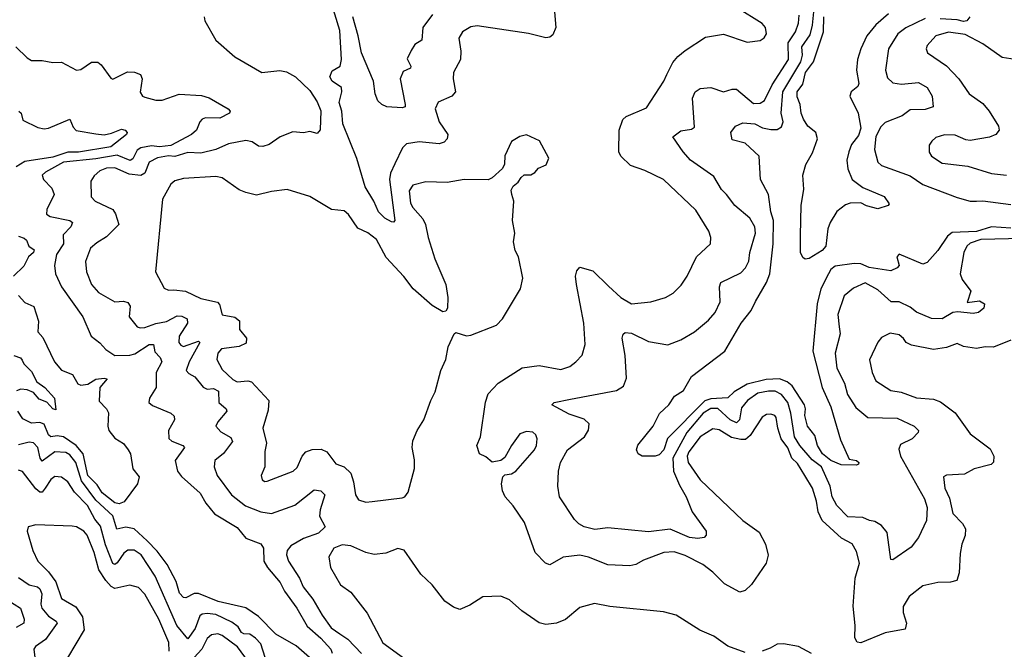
# Model space of a CAD drawing. Extents: x 1690054 to 1842981, y 782881 to 914114.
# Tile 421 of 656: x 1765390 to 1769985, y 899934 to 902871. Entities that reach past the tile are written whole.
import ezdxf

# ---------------------------------------------------------------- set-up
doc = ezdxf.new("R2010")
doc.units = 0

msp = doc.modelspace()

# ---------------------------------------------------------------- linework, layer by layer
at = {"layer": '0CON10XD'}
for points in [[(1767882, 902965), (1767892, 902835), (1767878.8, 902801.2), (1767865, 902788.8), (1767845, 902785.8), (1767765, 902806.4), (1767525, 902842.9), (1767495, 902838.1), (1767456, 902815), (1767439.4, 902785), (1767449.4, 902725), (1767447.1, 902685), (1767414.4, 902625), (1767413.3, 902595), (1767424.2, 902535), (1767406.2, 902513.8), (1767343.2, 902486.8), (1767328.9, 902455), (1767348, 902395), (1767387.9, 902335), (1767385.6, 902315), (1767370.4, 902299.6), (1767348, 902292), (1767255, 902301.8), (1767195, 902292.1), (1767177.1, 902272.9), (1767140.8, 902199.2), (1767120.3, 902155), (1767115.4, 902125), (1767141.4, 901935), (1767135, 901926), (1767125, 901927.8), (1767095, 901945.4), (1767065.4, 901975), (1767043.5, 902025), (1767002, 902092), (1766963.4, 902223.4), (1766898.6, 902385), (1766894.3, 902444.3), (1766880.8, 902485), (1766893.3, 902535), (1766892.5, 902555), (1766848.5, 902585), (1766837.7, 902605), (1766847.9, 902632.1), (1766886.2, 902655), (1766891.5, 902685), (1766885, 902821.2), (1766837.2, 902975)], [(1770015, 901376.5), (1769935, 901343.3), (1769895, 901345.6), (1769855, 901337.8), (1769795, 901345.7), (1769765, 901360), (1769715, 901341.8), (1769655, 901333.1), (1769551.9, 901351.9), (1769527.5, 901365), (1769515, 901383.8), (1769495, 901400.8), (1769451.7, 901408.3), (1769412.1, 901387.9), (1769395, 901366.2), (1769355.8, 901284.2), (1769368.9, 901225), (1769385, 901185.8), (1769455, 901141.5), (1769503.8, 901133.8), (1769575, 901107.5), (1769655, 901100), (1769687.7, 901087.8), (1769755, 901036.2), (1769825, 900939.4), (1769919.1, 900869.1), (1769935.4, 900835.4), (1769935, 900807.5), (1769924.4, 900795.6), (1769843.8, 900775), (1769799.1, 900750.9), (1769715, 900746.7), (1769701.2, 900738.8), (1769707.5, 900685), (1769728.7, 900638.7), (1769745, 900567.5), (1769790.5, 900520.5), (1769803.3, 900495), (1769803.1, 900465), (1769786.7, 900425), (1769779.3, 900380.7), (1769775, 900290), (1769763.8, 900255), (1769733.7, 900246.3), (1769675, 900246.1), (1769605, 900230.3), (1769540.4, 900179.6), (1769513.5, 900133.5), (1769513.1, 900105), (1769528.9, 900055), (1769522.2, 900027.8), (1769429.7, 900010.3), (1769315, 899964.5), (1769297.7, 899967.7), (1769287.8, 899987.8), (1769289.5, 900045), (1769280, 900135), (1769289.2, 900265), (1769308.5, 900335), (1769295, 900390), (1769275, 900425.6), (1769225, 900452.5), (1769135.3, 900535), (1769116.2, 900575), (1769108.4, 900625), (1769089.2, 900685), (1769054.2, 900744.2), (1769020.1, 900800.1), (1768993.8, 900825), (1768975, 900874), (1768944, 900915), (1768927.6, 900965), (1768920, 901015), (1768913.8, 901023.8), (1768895, 901030.9), (1768875, 901029.1), (1768855, 901016.7), (1768798.7, 900931.3), (1768777, 900913), (1768755, 900911.9), (1768712.3, 900922.3), (1768655, 900957.2), (1768625, 900962.7), (1768565.2, 900925), (1768512.8, 900855), (1768505.8, 900835), (1768510, 900805), (1768565, 900723.9), (1768765, 900534.3), (1768840.9, 900480.9), (1768870, 900425), (1768882.7, 900372.7), (1768874.5, 900335.5), (1768805, 900235.7), (1768775, 900208), (1768750.5, 900200.5), (1768679.5, 900239.5), (1768624.1, 900294.1), (1768578.7, 900328.7), (1768495, 900372.1), (1768445, 900388.8), (1768396.2, 900385), (1768300.6, 900349.4), (1768265, 900328.6), (1768237.4, 900322.6), (1768135, 900327.5), (1768045, 900364), (1768005, 900372.2), (1767926.7, 900363.2), (1767865, 900327.8), (1767844.2, 900335), (1767795.7, 900385), (1767745.3, 900525), (1767692.7, 900602.7), (1767656.2, 900645), (1767642.7, 900672.7), (1767638, 900705), (1767645, 900738.8), (1767655, 900747.5), (1767685, 900752.5), (1767706, 900765), (1767792.5, 900865), (1767802.1, 900885), (1767805.5, 900915), (1767799.4, 900935), (1767785, 900947.3), (1767755, 900949.2), (1767725, 900938.2), (1767685.6, 900885), (1767655, 900828), (1767635, 900813.8), (1767595, 900806.7), (1767565, 900831.2), (1767536.7, 900845), (1767523.8, 900885), (1767540, 900925), (1767563.7, 901086.3), (1767575.8, 901125), (1767622.5, 901175), (1767735, 901247.3), (1767815, 901257.9), (1767915, 901238.9), (1767957.4, 901252.6), (1767986.2, 901275), (1768015, 901306.7), (1768029.2, 901355), (1768023.5, 901455), (1767988.8, 901635), (1767984.5, 901675), (1767990, 901700), (1768005, 901716), (1768065, 901699.4), (1768137.6, 901627.6), (1768195, 901574.4), (1768245, 901545.6), (1768335.5, 901554.5), (1768404.5, 901575.5), (1768440, 901595), (1768477.8, 901632.2), (1768505.6, 901675), (1768548.9, 901765), (1768614.2, 901825), (1768615.6, 901855), (1768606.9, 901885), (1768545, 901981.9), (1768395, 902125.8), (1768307.9, 902167.9), (1768240.5, 902190.5), (1768195.6, 902235), (1768186.4, 902255), (1768188.5, 902355), (1768204.2, 902405.8), (1768219.9, 902420.1), (1768315, 902460), (1768396.4, 902585), (1768409.6, 902615), (1768438.9, 902671.1), (1768460.8, 902699.2), (1768495, 902728.1), (1768590.2, 902789.8), (1768674.3, 902804.3), (1768785, 902765.8), (1768845, 902774), (1768865, 902786.2), (1768875.8, 902805), (1768870, 902835), (1768855, 902853.8), (1768735, 902928.1)], [(1770015, 901898.1), (1769924.8, 901904.8), (1769855, 901883.6), (1769742.4, 901877.6), (1769719.2, 901860.8), (1769675.3, 901794.7), (1769625, 901738.8), (1769605, 901730.8), (1769495, 901776.7), (1769483.8, 901765), (1769494, 901725), (1769485, 901713.3), (1769455, 901700), (1769355, 901715.7), (1769315, 901731.6), (1769285, 901734), (1769195, 901720.5), (1769175, 901706.2), (1769165.3, 901685), (1769128.1, 901615), (1769111, 901545), (1769091.6, 901325), (1769134.8, 901154.8), (1769175.3, 901065), (1769221.3, 900911.3), (1769260.8, 900820.8), (1769296, 900815), (1769306.9, 900805), (1769305, 900797.5), (1769295, 900792.9), (1769223.8, 900795), (1769175, 900814.5), (1769137.1, 900845), (1769113, 900885), (1769101.1, 900931.1), (1769067.2, 900975), (1769054.4, 901025), (1769057.6, 901055), (1769052.4, 901075), (1768995, 901162.7), (1768971.9, 901181.9), (1768935.6, 901195.6), (1768873.1, 901193.1), (1768785, 901170.7), (1768724.7, 901135), (1768695, 901107.5), (1768615, 901102.1), (1768587.1, 901092.9), (1768413.3, 900916.7), (1768396, 900865), (1768375, 900841.1), (1768355, 900835.3), (1768294.7, 900834.7), (1768275.7, 900845), (1768268.1, 900865), (1768274.6, 900885.4), (1768346.9, 900975), (1768376.2, 901033.8), (1768419.2, 901075), (1768445.6, 901114.4), (1768488.3, 901141.7), (1768525, 901206.7), (1768681.5, 901325), (1768756.4, 901455), (1768803.5, 901515), (1768824.2, 901555.7), (1768875.8, 901645), (1768891, 901685), (1768906.4, 901825), (1768908, 901935), (1768895.8, 901975), (1768884.6, 902055), (1768847.8, 902125), (1768840.5, 902235), (1768775, 902295.5), (1768715, 902311.2), (1768709.2, 902345), (1768730.8, 902375), (1768765, 902390), (1768821.2, 902385), (1768856.7, 902366.7), (1768895, 902358.4), (1768925, 902358.2), (1768945, 902370.9), (1768952.9, 902395), (1768943.4, 902435), (1768952.2, 902535), (1769035.9, 902674.1), (1769043.3, 902705), (1769040, 902745), (1769079.7, 902800.3), (1769089.7, 902845), (1769100.2, 902955)], [(1766251.2, 902885), (1766253.8, 902865), (1766306.2, 902775), (1766395, 902697.5), (1766520, 902625), (1766605, 902634.3), (1766635, 902628.6), (1766676.7, 902605), (1766745, 902540), (1766778.3, 902488.3), (1766795.8, 902445.8), (1766793, 902357), (1766779.3, 902340.7), (1766745, 902350), (1766715, 902343.8), (1766665, 902347.5), (1766605.5, 902324.5), (1766555, 902289.4), (1766525, 902279.6), (1766505, 902281.5), (1766475, 902300.8), (1766445, 902307.3), (1766365, 902291.5), (1766305, 902266.2), (1766235, 902247.7), (1766175, 902251.3), (1766115, 902233.2), (1766085, 902236.4), (1766033, 902227), (1765995, 902206), (1765974.5, 902155.5), (1765956, 902144), (1765901.1, 902151.1), (1765835, 902180), (1765795, 902178.4), (1765765, 902165.3), (1765737.3, 902142.7), (1765722.7, 902117.3), (1765723.3, 902045), (1765742.9, 902025), (1765825.4, 901985), (1765837.8, 901965), (1765852.5, 901915), (1765795, 901857.9), (1765750.5, 901830.5), (1765721.2, 901805), (1765697.8, 901742.2), (1765701.5, 901695), (1765725.3, 901635.3), (1765758.9, 901598.9), (1765835, 901554.7), (1765875, 901557.4), (1765895, 901552.1), (1765905.6, 901534.4), (1765901.5, 901485), (1765938.9, 901438.9), (1765953.1, 901433.1), (1765975, 901434.6), (1766025, 901453), (1766075, 901462.4), (1766125, 901488.8), (1766147.3, 901487.3), (1766171.5, 901475), (1766173.5, 901455), (1766135.3, 901395), (1766132.5, 901365), (1766141.9, 901351.9), (1766155, 901346.7), (1766225, 901371.9), (1766231.1, 901365), (1766180.7, 901275), (1766168, 901235), (1766179.8, 901219.8), (1766207.5, 901205), (1766246.5, 901156.5), (1766265, 901147.7), (1766295, 901150.3), (1766317.5, 901137.5), (1766320.4, 901085), (1766354.4, 901055), (1766357.1, 901045), (1766314.7, 900995), (1766305.6, 900975), (1766328.3, 900948.3), (1766375, 900922.2), (1766382.7, 900902.7), (1766342.2, 900847.8), (1766301.1, 900815), (1766298.1, 900785), (1766311.9, 900745), (1766378.2, 900655), (1766443.6, 900603.6), (1766515, 900574.7), (1766565, 900567.6), (1766674.4, 900605.6), (1766765, 900678.2), (1766795, 900673.8), (1766814.5, 900655), (1766793.2, 900585), (1766790, 900555), (1766815.4, 900505), (1766784.6, 900475), (1766715, 900450.3), (1766655, 900416), (1766638.8, 900395), (1766634.7, 900375), (1766645.3, 900345), (1766695.8, 900265), (1766713.5, 900225), (1766758.3, 900168.3), (1766802.4, 900092.4), (1766844.6, 900034.6), (1766885, 900005.2), (1766921.1, 899981.1), (1766985, 899913.7)], [(1767316.5, 902895), (1767271.3, 902835), (1767267.1, 902775), (1767235, 902754.7), (1767217.7, 902727.7), (1767198.8, 902688.8), (1767215.4, 902655), (1767214.4, 902645.6), (1767180.6, 902629.4), (1767166.1, 902595), (1767189.5, 902475), (1767188.6, 902465), (1767175, 902459.1), (1767103.1, 902465), (1767080, 902475), (1767062.1, 902492.1), (1767049.2, 902525), (1767040.7, 902585), (1766985, 902716.2), (1766970.6, 902795), (1766944.8, 902885)], [(1768689.1, 902055), (1768665, 902078.1), (1768630.2, 902140.2), (1768521.3, 902215), (1768486.2, 902255), (1768438.8, 902325), (1768475, 902352.5), (1768525, 902360), (1768539.7, 902370.3), (1768530, 902505), (1768543.1, 902535), (1768565, 902550.5), (1768615, 902555.5), (1768675, 902534.5), (1768715, 902547.1), (1768735, 902547.1), (1768815, 902480.8), (1768845, 902480.9), (1768866.5, 902493.5), (1768902.5, 902567.5), (1768977.3, 902685), (1768977.1, 902762.9), (1769010.7, 902815), (1769024.8, 902855), (1769028, 902892)], [(1769445, 902898.7), (1769385, 902846.8), (1769343.9, 902795), (1769314.7, 902735), (1769299.4, 902685), (1769294.7, 902635), (1769306.8, 902573.2), (1769300.8, 902559.2), (1769270, 902535), (1769263.5, 902515), (1769303.4, 902435), (1769314.8, 902365), (1769305, 902331.2), (1769271.7, 902288.3), (1769259.3, 902255), (1769250.9, 902215), (1769254.7, 902175), (1769275.7, 902125.7), (1769325, 902087.7), (1769425, 902045.7), (1769447.7, 902012.3), (1769442.5, 902005), (1769395, 901988.2), (1769342.6, 902002.6), (1769315, 902016.9), (1769265, 902014.5), (1769243.2, 902006.8), (1769203.6, 901976.4), (1769172.5, 901925), (1769161.9, 901895), (1769152.9, 901815), (1769134.3, 901795), (1769075, 901756.5), (1769055, 901754), (1769045, 901761.2), (1769034.3, 901784.3), (1769033.3, 901865), (1769036.5, 902005), (1769049.4, 902080.6), (1769045.6, 902145), (1769059.4, 902195), (1769089.6, 902250.4), (1769113.9, 902315), (1769105, 902344.3), (1769068.2, 902375), (1769047.6, 902407.6), (1769036.8, 902435), (1769032.8, 902475), (1769018.1, 902511.9), (1769018, 902535), (1769045, 902570.4), (1769057.2, 902625), (1769094.4, 902675), (1769141.5, 902815), (1769143.5, 902885)], [(1769824.5, 902885), (1769810, 902865), (1769795, 902861.9), (1769765, 902870.2), (1769685.6, 902875.6)], [(1769615, 902876.7), (1769525, 902832.9), (1769488, 902805), (1769445.3, 902735), (1769431.3, 902635), (1769440.1, 902600.1), (1769465, 902576.7), (1769505, 902570), (1769585, 902577.8), (1769625.7, 902555), (1769648.5, 902515), (1769652.9, 902465), (1769615, 902451.8), (1769545, 902450), (1769508.2, 902421.8), (1769429.1, 902390.9), (1769409.4, 902370.6), (1769385, 902326.2), (1769378.5, 902265), (1769395, 902206.2), (1769411.2, 902191.2), (1769545, 902143.2), (1769605, 902102.8), (1769765, 902041.8), (1769825, 902024.7), (1769855, 902024.1), (1769885, 902025.9), (1770015, 902008.2)], [(1770035, 902685.8), (1769975, 902694.4), (1769885, 902758), (1769801.7, 902801.7), (1769725, 902813.2), (1769664.8, 902795.2), (1769625, 902750), (1769620.8, 902735), (1769626.8, 902716.8), (1769715, 902656.2), (1769772.7, 902595), (1769821.1, 902525), (1769885, 902479.5), (1769914.4, 902445), (1769957.5, 902375), (1769960.8, 902355), (1769946, 902335), (1769916.4, 902323.6), (1769825, 902307.5), (1769805, 902310.4), (1769755, 902332.9), (1769705.6, 902334.4), (1769665, 902320.8), (1769647.5, 902305), (1769634.5, 902285), (1769633.7, 902253.7), (1769646, 902235), (1769695, 902201.1), (1769815, 902187.1), (1769925, 902153.2), (1769995, 902145.9)], [(1765372.7, 902745), (1765425, 902692.7), (1765445, 902681.1), (1765495, 902680.6), (1765545, 902670.8), (1765585, 902673.1), (1765656.1, 902636.1), (1765675, 902638.8), (1765725, 902673.1), (1765755, 902672.9), (1765771.1, 902661.1), (1765815, 902598), (1765824.3, 902594.3), (1765892.8, 902627.2), (1765926.4, 902626.4), (1765953.8, 902615), (1765961.4, 902595), (1765953.1, 902533.1), (1765964, 902515), (1765975, 902509.2), (1766025, 902495.6), (1766055, 902495.4), (1766135, 902523.2), (1766238.1, 902518.1), (1766275, 902506.7), (1766363.3, 902455), (1766373.3, 902445), (1766370, 902435), (1766325, 902411.8), (1766257.3, 902412.7), (1766242.6, 902407.4), (1766230.5, 902395), (1766215.5, 902355), (1766192.5, 902335), (1766095, 902284), (1766042.6, 902277.4), (1766005, 902281.9), (1765955, 902272.8), (1765938.1, 902261.9), (1765918.6, 902221.4), (1765905.7, 902214.3), (1765845, 902238.8), (1765745, 902221.5), (1765595, 902206.6), (1765510.1, 902159.9), (1765494.6, 902145), (1765501.5, 902125), (1765540.4, 902085), (1765551.5, 902055), (1765516.9, 901985), (1765515, 901963.3), (1765532.2, 901952.2), (1765623.8, 901935), (1765636.7, 901925), (1765629.2, 901905), (1765593.2, 901866.8), (1765594.4, 901825), (1765561.4, 901775), (1765552.2, 901725), (1765557.7, 901685), (1765585.4, 901625), (1765685.6, 901485), (1765724.4, 901395), (1765765, 901363.1), (1765792.3, 901332.3), (1765835, 901303.8), (1765905, 901305.9), (1765927.7, 901312.3), (1765995, 901355.2), (1766015.2, 901355.2), (1766021.1, 901321.1), (1766046.2, 901295), (1766053.6, 901275), (1766027.3, 901225), (1766027.9, 901155), (1765995.6, 901105), (1765992.9, 901085), (1766010.4, 901070.4), (1766095.9, 901035.9), (1766111.5, 901021.5), (1766112.5, 901005), (1766085.5, 900955), (1766086.7, 900916.7), (1766100, 900905), (1766151.4, 900885), (1766159.4, 900875), (1766115.8, 900815), (1766126.3, 900765), (1766145, 900739.3), (1766232.5, 900662.5), (1766258.4, 900615), (1766299.6, 900565), (1766405, 900502.2), (1766445, 900452.9), (1766516.1, 900426.1), (1766528.8, 900405), (1766529.1, 900345), (1766546.7, 900315), (1766606, 900246), (1766626.3, 900205), (1766683.7, 900125), (1766731.3, 900041.3), (1766795.8, 899985), (1766842.3, 899935), (1766848.5, 899915)], [(1765386.7, 902445), (1765397.3, 902435), (1765405, 902402.9), (1765475, 902367.5), (1765505, 902361.8), (1765525, 902364.7), (1765625, 902407.5), (1765639.6, 902369.6), (1765653.9, 902353.9), (1765745, 902339.2), (1765785, 902334.5), (1765818.9, 902341.1), (1765865, 902360.8), (1765883.3, 902355), (1765891.2, 902345), (1765888.8, 902335), (1765815, 902277.8), (1765665, 902252.4), (1765615, 902253.5), (1765545, 902229), (1765415, 902209.4), (1765374.1, 902185)], [(1767005, 900620), (1767035, 900623.8), (1767175, 900640), (1767187.5, 900645), (1767203.9, 900666.1), (1767232.3, 900777.7), (1767232.5, 900817.5), (1767222.2, 900875), (1767225, 900906.2), (1767245.5, 900955), (1767276.5, 901005), (1767308.6, 901095), (1767329.4, 901135), (1767355.8, 901235), (1767378.6, 901285), (1767389.2, 901345), (1767417.5, 901405), (1767425, 901412.5), (1767475, 901396.2), (1767495, 901400), (1767615, 901446), (1767644, 901475), (1767727.1, 901615), (1767738.1, 901665), (1767717.8, 901765), (1767702.5, 901795), (1767694, 901835), (1767701.2, 901875), (1767690, 901935), (1767696.2, 902025), (1767686.7, 902055), (1767683.3, 902075), (1767692.5, 902095), (1767716.4, 902113.6), (1767730, 902135), (1767745, 902147.5), (1767775, 902147.5), (1767795, 902157.5), (1767811.7, 902178.3), (1767846.4, 902193.6), (1767860, 902225), (1767815.9, 902305.9), (1767755, 902333.3), (1767725, 902326.7), (1767685, 902302.5), (1767654.2, 902235.8), (1767653, 902197), (1767643.3, 902176.7), (1767595, 902133.3), (1767575.8, 902124.2), (1767464.6, 902125.4), (1767385, 902112.2), (1767285, 902114.4), (1767225, 902098.6), (1767208.1, 902071.9), (1767214.6, 902015), (1767225, 901994.3), (1767271.6, 901941.6), (1767284.6, 901915), (1767296.5, 901855), (1767327.8, 901755), (1767378.6, 901635), (1767388, 901575), (1767386.7, 901525), (1767379.3, 901510.7), (1767365, 901507.5), (1767315, 901538), (1767226.2, 901616.2), (1767182.7, 901672.7), (1767100.9, 901760.9), (1767055.2, 901845.2), (1767015, 901876.2), (1766968.6, 901898.6), (1766925, 901962.9), (1766905, 901979.4), (1766845, 901985.7), (1766745, 902046.7), (1766639.3, 902079.3), (1766565, 902070), (1766495, 902052.5), (1766445.5, 902065.5), (1766415, 902077.5), (1766335, 902133.5), (1766305, 902140), (1766155, 902130.5), (1766115, 902118.6), (1766096.4, 902103.6), (1766056.8, 902033.2), (1766024.4, 901695), (1766065, 901618.8), (1766085, 901610), (1766109.7, 901610.3), (1766164.2, 901604.2), (1766235, 901570.8), (1766313.4, 901553.4), (1766322.7, 901542.7), (1766334.7, 901494.7), (1766395, 901483.1), (1766416, 901466), (1766415.4, 901425), (1766448.5, 901385), (1766447.3, 901362.7), (1766415, 901345.9), (1766332.9, 901335), (1766314.6, 901315), (1766310.8, 901285), (1766335, 901238.9), (1766385, 901192.7), (1766405, 901182.3), (1766455, 901186.4), (1766471.8, 901181.8), (1766552.5, 901095), (1766550.5, 901049.5), (1766525.5, 900965), (1766541.4, 900895), (1766533.6, 900856.4), (1766534.3, 900785.7), (1766516.7, 900745), (1766522.5, 900725), (1766535, 900716.7), (1766545, 900718), (1766666.7, 900765), (1766685, 900782), (1766708.5, 900835), (1766725, 900854.5), (1766754.8, 900865.3), (1766797.8, 900867.8), (1766824.3, 900854.3), (1766865, 900798.9), (1766905, 900784.6), (1766935.5, 900755.5), (1766948.5, 900715), (1766956.7, 900655), (1766970.7, 900630.7), (1767005, 900620)], [(1770069.2, 901850.8), (1769875, 901845.6), (1769825, 901828.8), (1769810, 901815), (1769796.7, 901785), (1769779.3, 901685), (1769789, 901659), (1769828.2, 901605), (1769812.3, 901552.3), (1769869.1, 901559.1), (1769892, 901545), (1769890, 901525), (1769865, 901505.7), (1769839.4, 901500.6), (1769768, 901508), (1769745, 901504.3), (1769695, 901476.2), (1769645, 901476.9), (1769575, 901506.3), (1769545, 901529.5), (1769495, 901554.6), (1769457.1, 901555), (1769395, 901610.3), (1769335, 901643.3), (1769281.5, 901618.5), (1769237.1, 901582.9), (1769208.2, 901495), (1769215, 901438), (1769219.3, 901405), (1769195.3, 901315), (1769204.1, 901245.9), (1769239.8, 901175), (1769252.6, 901122.6), (1769291.7, 901061.7), (1769347.5, 901015), (1769485, 901011.3), (1769564.3, 900975), (1769584.2, 900955), (1769582.5, 900945), (1769555, 900915.7), (1769501.3, 900888.7), (1769493.1, 900866.9), (1769500, 900835), (1769612, 900635), (1769625.4, 900595), (1769621.5, 900535), (1769584.2, 900455), (1769550.3, 900409.7), (1769465, 900351.2), (1769455, 900353.3), (1769438.3, 900478.2), (1769411.7, 900511.7), (1769380.2, 900530.3), (1769355.3, 900535.3), (1769325, 900549.4), (1769255, 900552.4), (1769204, 900605), (1769181, 900645), (1769171.6, 900695), (1769131.2, 900785), (1769088.3, 900818.3), (1769030.2, 900885), (1769005.8, 900925), (1768989, 901035), (1768974.2, 901085), (1768945, 901122.3), (1768915, 901137.4), (1768885, 901138.6), (1768835, 901129.3), (1768786.8, 901095), (1768759.4, 901060.6), (1768749, 901005), (1768735, 900990.8), (1768705, 901004.5), (1768647.9, 901057.9), (1768615, 901057.6), (1768580, 901035), (1768502.9, 900945), (1768438, 900825), (1768441.9, 900765), (1768469.8, 900699.8), (1768500.8, 900645), (1768527.9, 900575), (1768594.3, 900485), (1768594.3, 900465.7), (1768584.4, 900455.6), (1768555, 900451.3), (1768516.2, 900455), (1768425, 900494.8), (1768325, 900481.8), (1768135, 900500.6), (1768075, 900493.1), (1768025, 900505.8), (1767999.7, 900519.7), (1767980, 900540), (1767910, 900645), (1767901.5, 900695), (1767905.4, 900764.6), (1767914.6, 900805), (1767946.9, 900865), (1768025.6, 900925), (1768044.6, 900955.4), (1768047.8, 900985), (1768025, 901007.5), (1767955, 901030.3), (1767873.8, 901075), (1767884.6, 901085.4), (1767961.1, 901101.1), (1768175, 901141.8), (1768208, 901162), (1768221.4, 901198.6), (1768215.4, 901305), (1768202.1, 901385), (1768206.5, 901403.5), (1768215, 901411.4), (1768245, 901407.9), (1768325, 901369.6), (1768415, 901353.5), (1768475, 901377.1), (1768539.2, 901415), (1768605, 901468.5), (1768636.2, 901505), (1768659.2, 901555), (1768656.2, 901625), (1768662.7, 901645), (1768755, 901690.4), (1768777.1, 901712.9), (1768792.3, 901745), (1768797.6, 901785), (1768823.7, 901875), (1768820.2, 901905), (1768798.2, 901945), (1768727.9, 902005), (1768689.1, 902055)], [(1765385, 901860.9), (1765411.6, 901851.6), (1765422.9, 901842.9), (1765432.5, 901815), (1765458.1, 901798.1), (1765454.6, 901785), (1765431.2, 901765), (1765409.1, 901720.9), (1765361.4, 901675)], [(1765384.4, 901585), (1765415, 901551.9), (1765457.1, 901532.9), (1765478.2, 901465), (1765474.6, 901415), (1765498.6, 901388.6), (1765553.3, 901275), (1765585, 901235.7), (1765636.1, 901216.1), (1765662.4, 901172.4), (1765675.9, 901165.9), (1765708.8, 901171.2), (1765745, 901194.5), (1765785, 901199.2), (1765798.1, 901195), (1765764.4, 901155.6), (1765761.2, 901091.2), (1765795.5, 901055.5), (1765805, 901036.7), (1765801.8, 900975), (1765806.5, 900955), (1765835, 900918.6), (1765875, 900894.4), (1765897.3, 900865), (1765907.3, 900845), (1765918.2, 900775), (1765948.3, 900738.3), (1765940, 900705), (1765878.7, 900621.3), (1765855, 900612.4), (1765835, 900617.8), (1765775, 900663.9), (1765751.5, 900701.5), (1765708.5, 900745), (1765686.5, 900845), (1765653.7, 900885), (1765595, 900925.4), (1765565, 900929.7), (1765535, 900925.3), (1765524.4, 900934.4), (1765505, 900984.1), (1765485, 900991.2), (1765445, 900989), (1765405, 901008.5), (1765381.9, 901045)], [(1765363.3, 901305), (1765394.3, 901294.3), (1765402.7, 901282.8), (1765409.1, 901265), (1765445, 901230), (1765470.9, 901180.9), (1765507.5, 901155), (1765552.3, 901105), (1765559.7, 901050.3), (1765545, 901055.7), (1765517.3, 901087.3), (1765481.2, 901101.2), (1765455, 901131.5), (1765425, 901144), (1765395, 901146.7), (1765375, 901140)], [(1765985, 900440), (1765925, 900495.8), (1765885, 900504.2), (1765843.9, 900493.9), (1765825, 900555.9), (1765745, 900629.1), (1765679, 900719), (1765652.2, 900805), (1765625, 900841.1), (1765605, 900852.2), (1765555, 900854.8), (1765495, 900810.9), (1765486, 900826), (1765475.4, 900875.4), (1765455, 900896.5), (1765435, 900899.7), (1765385, 900887.9)], [(1766535.2, 899895.2), (1766515, 899959.6), (1766490.6, 899985), (1766465, 900004.8), (1766436, 900006), (1766425, 900012.2), (1766409.2, 900039.2), (1766381.1, 900061.1), (1766305, 900095.5), (1766265, 900101.4), (1766241.6, 900098.4), (1766230.4, 900089.6), (1766209.4, 900030.6), (1766175, 899983.3), (1766124.4, 900045), (1766022.7, 900275), (1765958, 900375), (1765925, 900397), (1765895, 900396.4), (1765877.1, 900382.9), (1765845, 900336.5), (1765835, 900330), (1765825, 900334.5), (1765790.8, 900420.8), (1765768.1, 900508.1), (1765741, 900541), (1765706.7, 900605), (1765646.1, 900666.1), (1765615, 900714.6), (1765585, 900737.1), (1765555, 900739.2), (1765535, 900726.2), (1765510, 900685), (1765495, 900667.5), (1765485, 900667.1), (1765465, 900681.8), (1765403.2, 900763.2), (1765385, 900769.5)], [(1766088.1, 899925), (1766085.7, 899965), (1766039.1, 900075), (1765975, 900190.5), (1765945, 900222.2), (1765905, 900232.5), (1765835, 900218.1), (1765817.3, 900227.3), (1765792.5, 900255), (1765759.7, 900305), (1765737.8, 900385), (1765705, 900466.9), (1765690, 900485), (1765655, 900504.4), (1765635, 900508.1), (1765465.8, 900514.2), (1765430, 900505), (1765425.8, 900485), (1765452.5, 900395), (1765475.5, 900345), (1765525.4, 900295), (1765559, 900249), (1765585, 900170.6), (1765652.2, 900132.2), (1765683.9, 900085), (1765691.6, 900025), (1765613.4, 899893.4)], [(1766755, 899884.6), (1766680.4, 899950.4), (1766585, 900004.6), (1766505, 900086.9), (1766445, 900126.5), (1766316.7, 900156.7), (1766225, 900194.3), (1766205, 900193.8), (1766165, 900173.8), (1766155, 900175.5), (1766136.7, 900195), (1766120.8, 900250.8), (1766079.2, 900329.2), (1766032, 900392), (1765985, 900440)], [(1768775, 899919.4), (1768695, 899948.1), (1768628.8, 899995), (1768563.6, 900023.6), (1768453, 900093), (1768395, 900108.6), (1768145, 900133.3), (1768073, 900147), (1768005, 900129.2), (1767937.5, 900072.5), (1767895, 900055.8), (1767845, 900049.2), (1767815, 900058), (1767733.4, 900113.4), (1767675.8, 900165), (1767635, 900181.9), (1767552.1, 900177.9), (1767490.3, 900139.7), (1767445, 900120), (1767415, 900130), (1767375, 900158.8), (1767314.4, 900234.4), (1767262, 900285), (1767185, 900396.7), (1767155, 900403.3), (1767098.3, 900381.7), (1767045, 900375.7), (1767005, 900385.6), (1766935, 900416.2), (1766895, 900421.1), (1766856.7, 900405), (1766833.5, 900365), (1766841.5, 900315), (1766888, 900235), (1766935, 900200.6), (1767012, 900102), (1767085, 899964.4), (1767215, 899868.9)], [(1765385, 900268.2), (1765435, 900234.8), (1765473.1, 900225), (1765485, 900215.4), (1765493, 900193), (1765488.8, 900145), (1765493.3, 900125), (1765525, 900089), (1765561.1, 900065), (1765565.5, 900055), (1765510.1, 899979.9), (1765463.9, 899946.1), (1765455.9, 899934.1), (1765460.5, 899895)], [(1765335, 900162.9), (1765393.6, 900125), (1765410.7, 900075), (1765409.5, 900055), (1765373.5, 900035)], [(1766457.9, 899875), (1766406.7, 899945), (1766335, 899998.9), (1766315, 900006.2), (1766285, 900000.5), (1766265, 899984.7), (1766240.4, 899935), (1766205.2, 899895)], [(1769085, 899914), (1769025, 899946.2), (1768955, 899960), (1768925, 899958), (1768891.7, 899938.3), (1768854.3, 899925.7)]]:
    msp.add_lwpolyline(points, dxfattribs=at)

doc.saveas('drawing.dxf')
